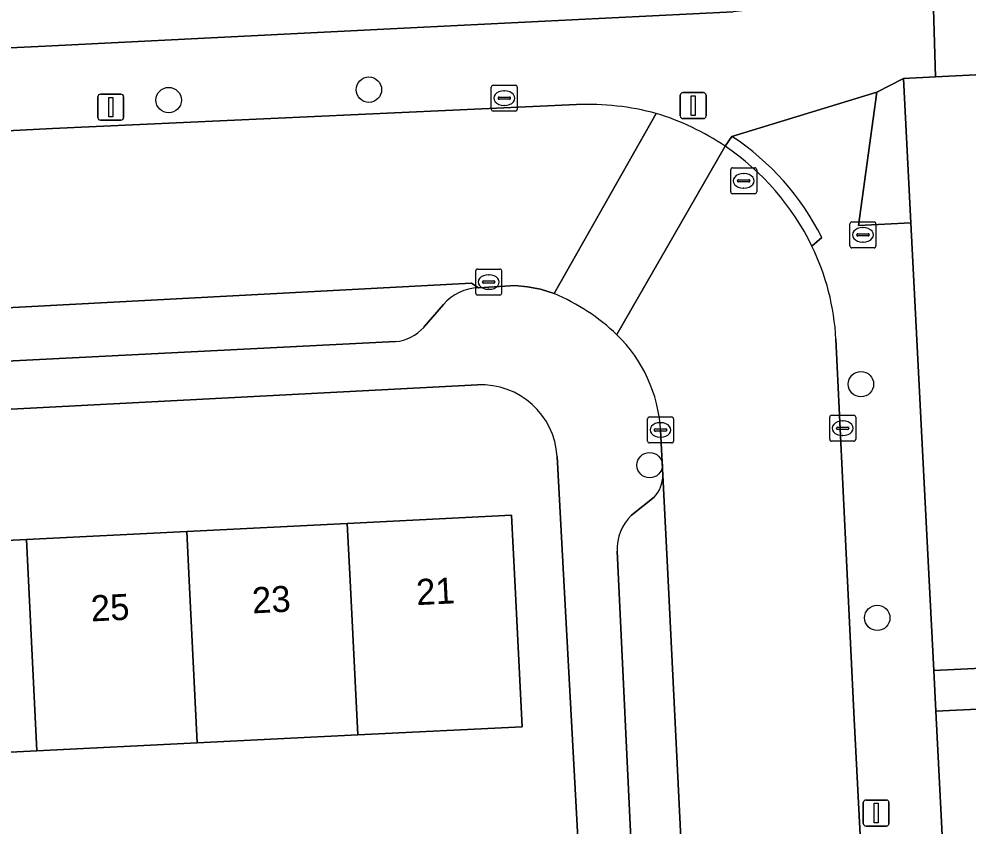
# Model space of a CAD drawing. Extents: x 161084 to 161928, y 385354 to 386522.
# Drawn here: x 161379.14 to 161415.72, y 385990.55 to 386021.64 of the extents above; entities that cross this region are included whole.
import ezdxf

# ---------------------------------------------------------------- set-up
doc = ezdxf.new("R2010")
doc.units = 0
for name, color, linetype in [('IMGEO_Boom', 7, 'Continuous'), ('IMGEO_Brandkraan', 7, 'Continuous'), ('IMGEO_Erf', 7, 'Continuous'), ('IMGEO_Kolk', 7, 'Continuous'), ('IMGEO_Lichtmast', 7, 'Continuous'), ('IMGEO_Muur', 7, 'Continuous'), ('IMGEO_Pand', 7, 'Continuous'), ('IMGEO_Pand_nummerreeks', 7, 'Continuous'), ('IMGEO_Parkeervlak_open', 7, 'Continuous'), ('IMGEO_Rijbaan_lokaal_open', 7, 'Continuous'), ('IMGEO_Rioolput', 7, 'Continuous'), ('IMGEO_Voetpad_open', 7, 'Continuous')]:
    doc.layers.add(name, color=color, linetype=linetype)

msp = doc.modelspace()

# ---------------------------------------------------------------- linework, layer by layer
at = {"layer": 'IMGEO_Boom'}
for centre in [(161392.627, 386018.914), (161384.91, 386018.513), (161411.592, 386007.57), (161403.448, 386004.449), (161412.221, 385998.565)]:
    msp.add_circle(centre, 0.489, dxfattribs=at)
at = {"layer": 'IMGEO_Brandkraan'}
for p, q in [((161411.243, 386013.821), (161412.095, 386013.821)), ((161411.168, 386012.895), (161411.168, 386013.747)), ((161411.656, 386013.601), (161411.681, 386013.601)), ((161412.169, 386013.747), (161412.169, 386012.895)), ((161411.427, 386013.315), (161411.427, 386013.327)), ((161411.865, 386013.278), (161411.467, 386013.278)), ((161411.47, 386013.364), (161411.868, 386013.364)), ((161411.679, 386013.041), (161411.654, 386013.041)), ((161411.911, 386013.327), (161411.911, 386013.315)), ((161412.095, 386012.821), (161411.243, 386012.821))]:
    msp.add_line(p, q, dxfattribs=at)
for points in [[(161411.243, 386013.821), (161412.095, 386013.821)], [(161411.168, 386012.895), (161411.168, 386013.747)], [(161412.169, 386013.747), (161412.169, 386012.895)], [(161412.095, 386012.821), (161411.243, 386012.821)]]:
    msp.add_lwpolyline(points, dxfattribs=at)
for centre, radius, start, end in [((161411.245, 386013.745), 0.0765, 91.552, 178.448), ((161411.245, 386013.745), 0.0765, 91.552, 178.448), ((161412.093, 386013.745), 0.0765, 1.552, 88.448), ((161412.093, 386013.745), 0.0765, 1.552, 88.448), ((161411.467, 386013.324), 0.0403, 85.8775, 175.7526), ((161411.464, 386013.314), 0.0366, 178.938, 274.7102), ((161411.868, 386013.321), 0.043, 264.8664, 352.4533), ((161411.872, 386013.326), 0.0386, 1.7309, 96.639), ((161411.245, 386012.897), 0.0765, 181.552, 268.448), ((161411.245, 386012.897), 0.0765, 181.552, 268.448), ((161412.093, 386012.897), 0.0765, 271.552, 358.448), ((161412.093, 386012.897), 0.0765, 271.552, 358.448)]:
    msp.add_arc(centre, radius, start, end, dxfattribs=at)
for centre, major_axis, ratio, start_param, end_param in [((161411.655, 386013.321), (-0.387, 0.002), 0.722429, 4.712389, 7.853982), ((161411.68, 386013.321), (-0.39, 0.002), 0.717154, 1.570796, 4.712389)]:
    msp.add_ellipse(centre, major_axis=major_axis, ratio=ratio, start_param=start_param, end_param=end_param, dxfattribs=at)
at = {"layer": 'IMGEO_Erf'}
for points in [[(161375.464, 386023.43), (161375.581, 386020.367), (161380.148, 386020.594), (161394.231, 386021.295), (161406.67, 386021.914)], [(161463.668, 386021.852), (161414.464, 386019.403), (161413.232, 386019.342), (161413.518, 386013.79), (161414.222, 386000), (161414.399, 385996.543), (161420.668, 385996.85)], [(161396.816, 386007.539), (161336.72, 386004.412)], [(161400.142, 386000), (161399.882, 386004.778)], [(161376.154, 385983.777), (161380.318, 385983.985), (161380.442, 385981.503), (161382.482, 385981.605), (161382.358, 385984.087), (161386.508, 385984.294), (161386.631, 385981.812), (161388.664, 385981.913), (161388.54, 385984.395), (161392.697, 385984.602), (161392.821, 385982.121), (161394.825, 385982.221), (161394.701, 385984.702), (161399.043, 385984.919), (161399.167, 385982.438), (161401.091, 385982.539), (161400.142, 386000)], [(161419.545, 385995.212), (161414.479, 385994.976), (161418.37, 385918.809)]]:
    msp.add_lwpolyline(points, dxfattribs=at)
msp.add_lwpolyline([(161373.649, 385993.129), (161367.467, 385992.82), (161361.284, 385992.512), (161355.102, 385992.203), (161348.92, 385991.895), (161342.737, 385991.586), (161336.399, 385991.27), (161335.992, 385999.419), (161342.33, 385999.735), (161347.634, 386000), (161348.513, 386000.044), (161354.695, 386000.352), (161360.877, 386000.661), (161367.06, 386000.969), (161373.242, 386001.278), (161379.424, 386001.587), (161385.606, 386001.895), (161391.789, 386002.204), (161398.129, 386002.52), (161398.255, 386000), (161398.536, 385994.371), (161392.196, 385994.055), (161386.013, 385993.746), (161379.831, 385993.438)], close=True, dxfattribs=at)
msp.add_arc((161396.963, 386004.62), 2.923, 3.1066, 92.886, dxfattribs=at)
at = {"layer": 'IMGEO_Kolk'}
for p, q in [((161397.345, 386018.161), (161397.345, 386019.013)), ((161397.42, 386019.087), (161398.272, 386019.087)), ((161398.346, 386019.013), (161398.346, 386018.161)), ((161397.604, 386018.581), (161397.604, 386018.593)), ((161398.042, 386018.544), (161397.644, 386018.544)), ((161397.647, 386018.63), (161398.045, 386018.63)), ((161397.833, 386018.867), (161397.858, 386018.867)), ((161398.088, 386018.593), (161398.088, 386018.581)), ((161397.856, 386018.307), (161397.831, 386018.307)), ((161398.272, 386018.087), (161397.42, 386018.087)), ((161396.818, 386012.003), (161397.67, 386012.003)), ((161396.743, 386011.077), (161396.743, 386011.929)), ((161397.231, 386011.783), (161397.256, 386011.783)), ((161397.744, 386011.929), (161397.744, 386011.077)), ((161397.002, 386011.497), (161397.002, 386011.509)), ((161397.44, 386011.46), (161397.042, 386011.46)), ((161397.045, 386011.546), (161397.443, 386011.546)), ((161397.254, 386011.223), (161397.229, 386011.223)), ((161397.486, 386011.509), (161397.486, 386011.497)), ((161397.67, 386011.003), (161396.818, 386011.003)), ((161403.368, 386005.379), (161403.368, 386006.231)), ((161403.443, 386006.305), (161404.295, 386006.305)), ((161404.369, 386006.231), (161404.369, 386005.379)), ((161410.388, 386005.445), (161410.388, 386006.297)), ((161410.463, 386006.371), (161411.315, 386006.371)), ((161410.876, 386006.151), (161410.901, 386006.151)), ((161411.389, 386006.297), (161411.389, 386005.445)), ((161403.627, 386005.799), (161403.627, 386005.811)), ((161404.065, 386005.762), (161403.667, 386005.762)), ((161403.67, 386005.848), (161404.068, 386005.848)), ((161403.856, 386006.085), (161403.881, 386006.085)), ((161404.111, 386005.811), (161404.111, 386005.799)), ((161410.647, 386005.865), (161410.647, 386005.877)), ((161411.085, 386005.828), (161410.687, 386005.828)), ((161410.69, 386005.914), (161411.088, 386005.914)), ((161411.131, 386005.877), (161411.131, 386005.865)), ((161403.879, 386005.525), (161403.854, 386005.525)), ((161411.315, 386005.371), (161410.463, 386005.371)), ((161410.899, 386005.591), (161410.874, 386005.591)), ((161404.295, 386005.305), (161403.443, 386005.305))]:
    msp.add_line(p, q, dxfattribs=at)
for points in [[(161397.345, 386018.161), (161397.345, 386019.013)], [(161397.42, 386019.087), (161398.272, 386019.087)], [(161398.346, 386019.013), (161398.346, 386018.161)], [(161398.272, 386018.087), (161397.42, 386018.087)], [(161396.818, 386012.003), (161397.67, 386012.003)], [(161396.743, 386011.077), (161396.743, 386011.929)], [(161397.744, 386011.929), (161397.744, 386011.077)], [(161397.67, 386011.003), (161396.818, 386011.003)], [(161403.368, 386005.379), (161403.368, 386006.231)], [(161403.443, 386006.305), (161404.295, 386006.305)], [(161404.369, 386006.231), (161404.369, 386005.379)], [(161410.388, 386005.445), (161410.388, 386006.297)], [(161410.463, 386006.371), (161411.315, 386006.371)], [(161411.389, 386006.297), (161411.389, 386005.445)], [(161411.315, 386005.371), (161410.463, 386005.371)], [(161404.295, 386005.305), (161403.443, 386005.305)]]:
    msp.add_lwpolyline(points, dxfattribs=at)
for centre, radius, start, end in [((161397.422, 386019.011), 0.0765, 91.552, 178.448), ((161397.422, 386019.011), 0.0765, 91.552, 178.448), ((161398.27, 386019.011), 0.0765, 1.552, 88.448), ((161398.27, 386019.011), 0.0765, 1.552, 88.448), ((161397.644, 386018.59), 0.0403, 85.8775, 175.7526), ((161397.641, 386018.58), 0.0366, 178.938, 274.7102), ((161398.045, 386018.587), 0.043, 264.8664, 352.4533), ((161398.049, 386018.592), 0.0386, 1.7309, 96.639), ((161397.422, 386018.163), 0.0765, 181.552, 268.448), ((161397.422, 386018.163), 0.0765, 181.552, 268.448), ((161398.27, 386018.163), 0.0765, 271.552, 358.448), ((161398.27, 386018.163), 0.0765, 271.552, 358.448), ((161396.82, 386011.927), 0.0765, 91.552, 178.448), ((161396.82, 386011.927), 0.0765, 91.552, 178.448), ((161397.668, 386011.927), 0.0765, 1.552, 88.448), ((161397.668, 386011.927), 0.0765, 1.552, 88.448), ((161397.042, 386011.506), 0.0403, 85.8775, 175.7526), ((161397.039, 386011.496), 0.0366, 178.938, 274.7102), ((161397.443, 386011.503), 0.043, 264.8664, 352.4533), ((161397.447, 386011.508), 0.0386, 1.7309, 96.639), ((161396.82, 386011.079), 0.0765, 181.552, 268.448), ((161396.82, 386011.079), 0.0765, 181.552, 268.448), ((161397.668, 386011.079), 0.0765, 271.552, 358.448), ((161397.668, 386011.079), 0.0765, 271.552, 358.448), ((161403.445, 386006.229), 0.0765, 91.552, 178.448), ((161403.445, 386006.229), 0.0765, 91.552, 178.448), ((161404.293, 386006.229), 0.0765, 1.552, 88.448), ((161404.293, 386006.229), 0.0765, 1.552, 88.448), ((161410.465, 386006.295), 0.0765, 91.552, 178.448), ((161410.465, 386006.295), 0.0765, 91.552, 178.448), ((161411.313, 386006.295), 0.0765, 1.552, 88.448), ((161411.313, 386006.295), 0.0765, 1.552, 88.448), ((161403.667, 386005.808), 0.0403, 85.8775, 175.7526), ((161403.664, 386005.798), 0.0366, 178.938, 274.7102), ((161404.068, 386005.805), 0.043, 264.8664, 352.4533), ((161404.072, 386005.81), 0.0386, 1.7309, 96.639), ((161410.687, 386005.874), 0.0403, 85.8775, 175.7526), ((161410.684, 386005.864), 0.0366, 178.938, 274.7102), ((161411.088, 386005.871), 0.043, 264.8664, 352.4533), ((161411.092, 386005.876), 0.0386, 1.7309, 96.639), ((161403.445, 386005.381), 0.0765, 181.552, 268.448), ((161403.445, 386005.381), 0.0765, 181.552, 268.448), ((161404.293, 386005.381), 0.0765, 271.552, 358.448), ((161404.293, 386005.381), 0.0765, 271.552, 358.448), ((161410.465, 386005.447), 0.0765, 181.552, 268.448), ((161410.465, 386005.447), 0.0765, 181.552, 268.448), ((161411.313, 386005.447), 0.0765, 271.552, 358.448), ((161411.313, 386005.447), 0.0765, 271.552, 358.448)]:
    msp.add_arc(centre, radius, start, end, dxfattribs=at)
for centre, major_axis, ratio, start_param, end_param in [((161397.832, 386018.587), (-0.387, 0.002), 0.722429, 4.712389, 7.853982), ((161397.857, 386018.587), (-0.39, 0.002), 0.717154, 1.570796, 4.712389), ((161397.23, 386011.503), (-0.387, 0.002), 0.722429, 4.712389, 7.853982), ((161397.255, 386011.503), (-0.39, 0.002), 0.717154, 1.570796, 4.712389), ((161410.875, 386005.871), (-0.387, 0.002), 0.722429, 4.712389, 7.853982), ((161410.9, 386005.871), (-0.39, 0.002), 0.717154, 1.570796, 4.712389), ((161403.855, 386005.805), (-0.387, 0.002), 0.722429, 4.712389, 7.853982), ((161403.88, 386005.805), (-0.39, 0.002), 0.717154, 1.570796, 4.712389)]:
    msp.add_ellipse(centre, major_axis=major_axis, ratio=ratio, start_param=start_param, end_param=end_param, dxfattribs=at)
at = {"layer": 'IMGEO_Lichtmast'}
for p, q in [((161382.181, 386017.842), (161382.181, 386018.642)), ((161382.181, 386018.642), (161382.181, 386017.842)), ((161382.281, 386018.742), (161383.071, 386018.742)), ((161383.071, 386018.742), (161382.281, 386018.742)), ((161383.171, 386018.642), (161383.171, 386017.842)), ((161383.171, 386017.842), (161383.171, 386018.642)), ((161404.63, 386017.9), (161404.63, 386018.7)), ((161404.63, 386018.7), (161404.63, 386017.9)), ((161404.73, 386018.8), (161405.52, 386018.8)), ((161405.52, 386018.8), (161404.73, 386018.8)), ((161405.62, 386018.7), (161405.62, 386017.9)), ((161405.62, 386017.9), (161405.62, 386018.7)), ((161405.52, 386017.8), (161404.73, 386017.8)), ((161404.73, 386017.8), (161405.52, 386017.8)), ((161383.071, 386017.742), (161382.281, 386017.742)), ((161382.281, 386017.742), (161383.071, 386017.742)), ((161411.782, 385991.547), (161412.572, 385991.547)), ((161412.572, 385991.547), (161411.782, 385991.547)), ((161411.682, 385990.647), (161411.682, 385991.447)), ((161411.682, 385991.447), (161411.682, 385990.647)), ((161412.672, 385991.447), (161412.672, 385990.647)), ((161412.672, 385990.647), (161412.672, 385991.447)), ((161412.572, 385990.547), (161411.782, 385990.547)), ((161411.782, 385990.547), (161412.572, 385990.547))]:
    msp.add_line(p, q, dxfattribs=at)
for points in [[(161382.601, 386018.617), (161382.751, 386018.617), (161382.751, 386017.867), (161382.601, 386017.867), (161382.601, 386018.617)], [(161405.05, 386018.675), (161405.2, 386018.675), (161405.2, 386017.925), (161405.05, 386017.925), (161405.05, 386018.675)], [(161412.102, 385991.422), (161412.252, 385991.422), (161412.252, 385990.672), (161412.102, 385990.672), (161412.102, 385991.422)]]:
    msp.add_lwpolyline(points, dxfattribs=at)
for centre, start, end in [((161382.281, 386018.642), 90, 180), ((161382.281, 386018.642), 90, 180), ((161383.071, 386018.642), 0, 90), ((161383.071, 386018.642), 360, 90), ((161404.73, 386018.7), 90, 180), ((161404.73, 386018.7), 90, 180), ((161405.52, 386018.7), 0, 90), ((161405.52, 386018.7), 360, 90), ((161382.281, 386017.842), 180, 270), ((161382.281, 386017.842), 180, 270), ((161383.071, 386017.842), 270, 0), ((161383.071, 386017.842), 270, 0), ((161404.73, 386017.9), 180, 270), ((161404.73, 386017.9), 180, 270), ((161405.52, 386017.9), 270, 0), ((161405.52, 386017.9), 270, 0), ((161411.782, 385991.447), 90, 180), ((161411.782, 385991.447), 90, 180), ((161412.572, 385991.447), 0, 90), ((161412.572, 385991.447), 360, 90), ((161411.782, 385990.647), 180, 270), ((161411.782, 385990.647), 180, 270), ((161412.572, 385990.647), 270, 0), ((161412.572, 385990.647), 270, 0)]:
    msp.add_arc(centre, 0.1, start, end, dxfattribs=at)
at = {"layer": 'IMGEO_Muur'}
msp.add_lwpolyline([(161380.148, 386020.594), (161394.231, 386021.295)], dxfattribs=at)
at = {"layer": 'IMGEO_Pand'}
for points in [[(161391.899, 386000), (161392.196, 385994.055), (161398.536, 385994.371), (161398.255, 386000), (161398.129, 386002.52), (161391.789, 386002.204)], [(161391.789, 386002.204), (161385.606, 386001.895), (161385.701, 386000), (161386.013, 385993.746), (161392.196, 385994.055), (161391.899, 386000)], [(161385.701, 386000), (161385.606, 386001.895), (161379.424, 386001.587), (161379.503, 386000), (161379.831, 385993.438), (161386.013, 385993.746)], [(161379.424, 386001.587), (161373.242, 386001.278), (161373.306, 386000), (161373.649, 385993.129), (161379.831, 385993.438), (161379.503, 386000)]]:
    msp.add_lwpolyline(points, close=True, dxfattribs=at)
at = {"layer": 'IMGEO_Parkeervlak_open'}
for points in [[(161396.852, 386011.279), (161396.576, 386011.465), (161336.291, 386008.264)], [(161394.739, 386009.759), (161395.502, 386010.64)], [(161339.524, 386006.477), (161393.649, 386009.211)], [(161404.156, 386000), (161403.956, 386004.062)], [(161403.618, 386003.219), (161402.75, 386002.527)], [(161402.197, 386001.138), (161402.8, 385988.445), (161403.005, 385984.739), (161403.237, 385980.657)], [(161405.253, 385977.812), (161404.156, 386000)]]:
    msp.add_lwpolyline(points, dxfattribs=at)
for centre, radius, start, end in [((161396.888, 386009.458), 1.821, 91.1203, 139.5392), ((161393.533, 386010.799), 1.593, 274.1714, 319.2107), ((161402.755, 386004.054), 1.201, 315.9423, 0.3612), ((161403.989, 386001.229), 1.794, 133.6694, 182.9128)]:
    msp.add_arc(centre, radius, start, end, dxfattribs=at)
at = {"layer": 'IMGEO_Rijbaan_lokaal_open'}
for points in [[(161400.629, 386018.338), (161380.437, 386017.413), (161376.663, 386017.232), (161334.905, 386015.164), (161334.504, 386015.176), (161333.99, 386015.181), (161333.561, 386015.243), (161333.109, 386015.379), (161332.544, 386015.599), (161332.064, 386015.831), (161331.634, 386016.08), (161331.218, 386016.4)], [(161335.726, 386008.23), (161336.291, 386008.264), (161396.576, 386011.465), (161396.852, 386011.279), (161398.259, 386011.369), (161398.745, 386011.324), (161399.237, 386011.228), (161399.773, 386011.058), (161403.702, 386017.999)], [(161403.702, 386017.999), (161399.773, 386011.058)], [(161406.357, 386016.734), (161402.186, 386009.476)], [(161402.186, 386009.476), (161406.357, 386016.734)], [(161411.335, 385994.667), (161410.629, 386009.305)], [(161403.87, 386005.802), (161403.956, 386004.062), (161404.156, 386000), (161405.253, 385977.812), (161405.49, 385974.198), (161407.759, 385930.285), (161407.981, 385925.991)], [(161414.906, 385925.074), (161413.505, 385952.859), (161413.296, 385956.735), (161411.335, 385994.667)]]:
    msp.add_lwpolyline(points, dxfattribs=at)
for centre, radius, start, end in [((161401.053, 386008.081), 10.266, 75.0446, 92.3651), ((161400.859, 386008.614), 9.806, 55.8997, 73.1485), ((161400.848, 386008.564), 9.854, 26.0357, 56.0083), ((161401.317, 386008.808), 9.325, 3.0532, 25.9502), ((161396.598, 386003.584), 8.12, 46.5167, 66.9844), ((161398.276, 386005.461), 5.604, 3.4878, 45.7615)]:
    msp.add_arc(centre, radius, start, end, dxfattribs=at)
at = {"layer": 'IMGEO_Rioolput'}
for p, q in [((161406.572, 386014.977), (161406.572, 386015.829)), ((161406.647, 386015.903), (161407.499, 386015.903)), ((161407.06, 386015.683), (161407.085, 386015.683)), ((161407.573, 386015.829), (161407.573, 386014.977)), ((161406.831, 386015.397), (161406.831, 386015.409)), ((161407.269, 386015.36), (161406.871, 386015.36)), ((161406.874, 386015.446), (161407.272, 386015.446)), ((161407.315, 386015.409), (161407.315, 386015.397)), ((161407.499, 386014.903), (161406.647, 386014.903)), ((161407.083, 386015.123), (161407.058, 386015.123))]:
    msp.add_line(p, q, dxfattribs=at)
for points in [[(161406.572, 386014.977), (161406.572, 386015.829)], [(161406.647, 386015.903), (161407.499, 386015.903)], [(161407.573, 386015.829), (161407.573, 386014.977)], [(161407.499, 386014.903), (161406.647, 386014.903)]]:
    msp.add_lwpolyline(points, dxfattribs=at)
for centre, radius, start, end in [((161406.649, 386015.827), 0.0765, 91.552, 178.448), ((161406.649, 386015.827), 0.0765, 91.552, 178.448), ((161407.497, 386015.827), 0.0765, 1.552, 88.448), ((161407.497, 386015.827), 0.0765, 1.552, 88.448), ((161406.871, 386015.406), 0.0403, 85.8775, 175.7526), ((161406.868, 386015.396), 0.0366, 178.938, 274.7102), ((161407.272, 386015.403), 0.043, 264.8664, 352.4533), ((161407.276, 386015.408), 0.0386, 1.7309, 96.639), ((161406.649, 386014.979), 0.0765, 181.552, 268.448), ((161406.649, 386014.979), 0.0765, 181.552, 268.448), ((161407.497, 386014.979), 0.0765, 271.552, 358.448), ((161407.497, 386014.979), 0.0765, 271.552, 358.448)]:
    msp.add_arc(centre, radius, start, end, dxfattribs=at)
for centre, major_axis, ratio, start_param, end_param in [((161407.059, 386015.403), (-0.387, 0.002), 0.722429, 4.712389, 7.853982), ((161407.084, 386015.403), (-0.39, 0.002), 0.717154, 1.570796, 4.712389)]:
    msp.add_ellipse(centre, major_axis=major_axis, ratio=ratio, start_param=start_param, end_param=end_param, dxfattribs=at)
at = {"layer": 'IMGEO_Voetpad_open'}
for points in [[(161603.898, 386032.071), (161562.359, 386029.971), (161556.46, 386029.673), (161554.195, 386029.562), (161548.34, 386029.265), (161500, 386026.811), (161482.316, 386025.914), (161464.514, 386025.016), (161461.522, 386024.865), (161452.284, 386024.469), (161451.258, 386024.424), (161448.227, 386024.292), (161419.578, 386022.714), (161414.372, 386022.466), (161414.464, 386019.403), (161463.668, 386021.852), (161469.404, 386022.145), (161482.526, 386022.846), (161500, 386023.757), (161551.917, 386026.309), (161560.609, 386026.847), (161560.633, 386026.836), (161562.572, 386026.934), (161604.532, 386029.044)], [(161412.209, 386018.819), (161413.232, 386019.342), (161414.464, 386019.403), (161414.372, 386022.466), (161413.099, 386022.405), (161409.558, 386022.237), (161406.67, 386021.914), (161394.231, 386021.295), (161380.148, 386020.594), (161375.581, 386020.367), (161373.567, 386020.267), (161335.42, 386018.369)], [(161332.784, 386021.037), (161333.109, 386015.379), (161333.561, 386015.243), (161333.99, 386015.181), (161334.504, 386015.176), (161334.905, 386015.164), (161376.663, 386017.232), (161380.437, 386017.413), (161400.629, 386018.338)], [(161406.357, 386016.734), (161406.62, 386017.115), (161412.209, 386018.819)], [(161414.479, 385994.976), (161414.399, 385996.543), (161414.222, 386000), (161413.518, 386013.79), (161411.502, 386013.687), (161412.209, 386018.819), (161406.62, 386017.115)], [(161406.62, 386017.115), (161406.357, 386016.734)], [(161410.079, 386013.217), (161409.702, 386012.889)], [(161409.702, 386012.889), (161410.079, 386013.217)], [(161399.773, 386011.058), (161399.237, 386011.228), (161398.745, 386011.324), (161398.259, 386011.369), (161396.852, 386011.279)], [(161395.502, 386010.64), (161394.739, 386009.759)], [(161393.649, 386009.211), (161339.524, 386006.477)], [(161410.629, 386009.305), (161411.335, 385994.667), (161413.296, 385956.735), (161413.505, 385952.859), (161414.906, 385925.074)], [(161333.206, 386007.727), (161333.926, 386001.453), (161333.937, 386001.717), (161333.971, 386001.979), (161334.029, 386002.237), (161334.109, 386002.488), (161334.212, 386002.731), (161334.336, 386002.964), (161334.48, 386003.186), (161334.644, 386003.393), (161334.825, 386003.585), (161335.022, 386003.76), (161335.235, 386003.916), (161335.461, 386004.053), (161335.698, 386004.17), (161335.944, 386004.264), (161336.198, 386004.337), (161336.457, 386004.386), (161336.72, 386004.412), (161396.816, 386007.539)], [(161403.956, 386004.062), (161403.87, 386005.802)], [(161399.882, 386004.778), (161400.142, 386000), (161401.091, 385982.539), (161401.152, 385981.465), (161401.297, 385977.146), (161401.475, 385974.097), (161402.755, 385949.101), (161402.829, 385947.649), (161403.954, 385925.672)], [(161402.75, 386002.527), (161403.618, 386003.219)], [(161403.237, 385980.657), (161403.005, 385984.739), (161402.8, 385988.445), (161402.197, 386001.138)], [(161420.668, 385996.85), (161414.399, 385996.543), (161414.479, 385994.976), (161419.545, 385995.212)], [(161418.37, 385918.809), (161414.479, 385994.976)]]:
    msp.add_lwpolyline(points, dxfattribs=at)
msp.add_lwpolyline([(161413.518, 386013.79), (161413.232, 386019.342), (161412.209, 386018.819), (161411.502, 386013.687)], close=True, dxfattribs=at)
for centre, radius, start, end in [((161401.053, 386008.081), 10.266, 75.0446, 92.3651), ((161400.859, 386008.614), 9.806, 55.8997, 73.1485), ((161401.145, 386008.773), 9.979, 26.4482, 56.7221), ((161401.145, 386008.773), 9.979, 26.4482, 56.7221), ((161400.848, 386008.564), 9.854, 26.0357, 56.0083), ((161401.317, 386008.808), 9.325, 3.0532, 25.9502), ((161396.888, 386009.458), 1.821, 91.1203, 139.5392), ((161396.598, 386003.584), 8.12, 46.5167, 66.9844), ((161393.533, 386010.799), 1.593, 274.1714, 319.2107), ((161398.276, 386005.461), 5.604, 3.4878, 45.7615), ((161396.963, 386004.62), 2.923, 3.1066, 92.886), ((161402.755, 386004.054), 1.201, 315.9423, 0.3612), ((161403.989, 386001.229), 1.794, 133.6694, 182.9128)]:
    msp.add_arc(centre, radius, start, end, dxfattribs=at)

# ---------------------------------------------------------------- texts
at = {"layer": 'IMGEO_Pand_nummerreeks'}
for s, p in [('21', (161394.473, 385999.054)), ('23', (161388.147, 385998.737)), ('25', (161381.933, 385998.427))]:
    msp.add_text(s, height=1, rotation=2.857, dxfattribs=at).set_placement(p)

doc.saveas('drawing.dxf')
